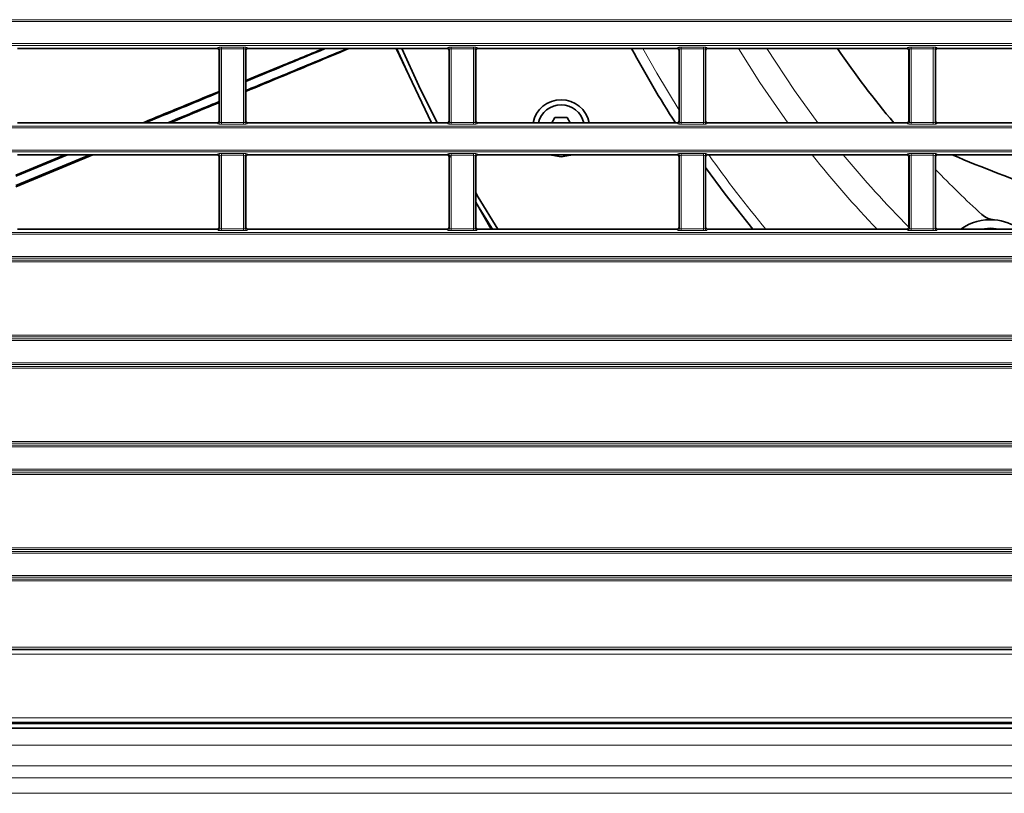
# Model space of a CAD drawing. Header units: millimetres. Extents: x 0 to 1118, y 0 to 864.
# Tile 307 of 339: x 970 to 999, y 438 to 461. Entities that reach past the tile are written whole.
import ezdxf

# ---------------------------------------------------------------- set-up
doc = ezdxf.new("R2010")
doc.units = ezdxf.units.MM

msp = doc.modelspace()

# ---------------------------------------------------------------- linework, layer by layer
at = {"color": 7, "linetype": 'Continuous', "lineweight": 18}
for p, q in [((946.9427, 461.1285), (1086.9529, 461.1285)), ((1086.9529, 461.0786), (946.9427, 461.0786)), ((946.9427, 460.4243), (1086.9529, 460.4243)), ((1086.9529, 460.3743), (946.9427, 460.3743)), ((976.008, 460.2793), (976.0219, 460.3142)), ((976.0719, 460.2642), (976.0579, 460.2293)), ((976.0719, 458.1136), (976.0719, 460.2642)), ((976.1219, 460.3185), (976.7737, 460.3185)), ((976.1219, 460.3185), (976.1219, 460.2685)), ((976.7737, 460.2685), (976.1219, 460.2685)), ((976.1219, 460.2685), (976.1219, 458.1093)), ((976.7737, 460.3185), (976.7737, 460.2685)), ((976.7737, 458.1093), (976.7737, 460.2685)), ((976.8236, 460.2642), (976.8236, 458.1136)), ((976.8376, 460.2293), (976.8236, 460.2642)), ((976.8736, 460.3142), (976.8876, 460.2793)), ((982.758, 460.2793), (982.7719, 460.3142)), ((982.8219, 460.2642), (982.8079, 460.2293)), ((982.8219, 458.1136), (982.8219, 460.2642)), ((982.8719, 460.3185), (983.5237, 460.3185)), ((982.8719, 460.3185), (982.8719, 460.2685)), ((983.5237, 460.2685), (982.8719, 460.2685)), ((982.8719, 460.2685), (982.8719, 458.1093)), ((983.5237, 460.3185), (983.5237, 460.2685)), ((983.5237, 458.1093), (983.5237, 460.2685)), ((983.5736, 460.2642), (983.5736, 458.1136)), ((983.5876, 460.2293), (983.5736, 460.2642)), ((983.6236, 460.3142), (983.6376, 460.2793)), ((989.508, 460.2793), (989.5219, 460.3142)), ((989.5719, 460.2642), (989.5579, 460.2293)), ((989.5719, 458.1136), (989.5719, 460.2642)), ((989.6219, 460.3185), (990.2737, 460.3185)), ((989.6219, 460.3185), (989.6219, 460.2685)), ((990.2737, 460.2685), (989.6219, 460.2685)), ((989.6219, 460.2685), (989.6219, 458.1093)), ((990.2737, 460.3185), (990.2737, 460.2685)), ((990.2737, 458.1093), (990.2737, 460.2685)), ((990.3236, 460.2642), (990.3236, 458.1136)), ((990.3376, 460.2293), (990.3236, 460.2642)), ((990.3736, 460.3142), (990.3876, 460.2793)), ((996.258, 460.2793), (996.2719, 460.3142)), ((996.3219, 460.2642), (996.3079, 460.2293)), ((996.3219, 458.1136), (996.3219, 460.2642)), ((996.3719, 460.3185), (997.0237, 460.3185)), ((996.3719, 460.3185), (996.3719, 460.2685)), ((997.0237, 460.2685), (996.3719, 460.2685)), ((996.3719, 460.2685), (996.3719, 458.1093)), ((997.0237, 460.3185), (997.0237, 460.2685)), ((997.0237, 458.1093), (997.0237, 460.2685)), ((997.0736, 460.2642), (997.0736, 458.1136)), ((997.0876, 460.2293), (997.0736, 460.2642)), ((997.1236, 460.3142), (997.1376, 460.2793)), ((946.9427, 458.0035), (1086.9529, 458.0035)), ((1086.9529, 457.9536), (946.9427, 457.9536)), ((976.0219, 458.0637), (976.008, 458.0986)), ((976.0579, 458.1486), (976.0719, 458.1136)), ((976.1219, 458.1093), (976.7737, 458.1093)), ((976.1219, 458.1093), (976.1219, 458.0594)), ((976.7737, 458.0594), (976.1219, 458.0594)), ((976.7737, 458.1093), (976.7737, 458.0594)), ((976.8236, 458.1136), (976.8376, 458.1486)), ((976.8876, 458.0986), (976.8736, 458.0637)), ((982.7719, 458.0637), (982.758, 458.0986)), ((982.8079, 458.1486), (982.8219, 458.1136)), ((982.8719, 458.1093), (983.5237, 458.1093)), ((982.8719, 458.1093), (982.8719, 458.0594)), ((983.5237, 458.0594), (982.8719, 458.0594)), ((983.5237, 458.1093), (983.5237, 458.0594)), ((983.5736, 458.1136), (983.5876, 458.1486)), ((983.6376, 458.0986), (983.6236, 458.0637)), ((989.5219, 458.0637), (989.508, 458.0986)), ((989.5579, 458.1486), (989.5719, 458.1136)), ((989.6219, 458.1093), (990.2737, 458.1093)), ((989.6219, 458.1093), (989.6219, 458.0594)), ((990.2737, 458.0594), (989.6219, 458.0594)), ((990.2737, 458.1093), (990.2737, 458.0594)), ((990.3236, 458.1136), (990.3376, 458.1486)), ((990.3876, 458.0986), (990.3736, 458.0637)), ((996.2719, 458.0637), (996.258, 458.0986)), ((996.3079, 458.1486), (996.3219, 458.1136)), ((996.3719, 458.1093), (997.0237, 458.1093)), ((996.3719, 458.1093), (996.3719, 458.0594)), ((997.0237, 458.0594), (996.3719, 458.0594)), ((997.0237, 458.1093), (997.0237, 458.0594)), ((997.0736, 458.1136), (997.0876, 458.1486)), ((997.1376, 458.0986), (997.1236, 458.0637)), ((946.9427, 457.2993), (1086.9529, 457.2993)), ((1086.9529, 457.2493), (946.9427, 457.2493)), ((976.008, 457.1543), (976.0219, 457.1892)), ((976.0719, 457.1392), (976.0579, 457.1043)), ((976.0719, 454.9886), (976.0719, 457.1392)), ((976.1219, 457.1935), (976.7737, 457.1935)), ((976.1219, 457.1435), (976.1219, 457.1935)), ((976.7737, 457.1435), (976.1219, 457.1435)), ((976.1219, 457.1435), (976.1219, 454.9843)), ((976.7737, 457.1435), (976.7737, 457.1935)), ((976.7737, 454.9843), (976.7737, 457.1435)), ((976.8236, 457.1392), (976.8236, 454.9886)), ((976.8376, 457.1043), (976.8236, 457.1392)), ((976.8736, 457.1892), (976.8876, 457.1543)), ((982.758, 457.1543), (982.7719, 457.1892)), ((982.8219, 457.1392), (982.8079, 457.1043)), ((982.8219, 454.9886), (982.8219, 457.1392)), ((982.8719, 457.1935), (983.5237, 457.1935)), ((982.8719, 457.1435), (982.8719, 457.1935)), ((983.5237, 457.1435), (982.8719, 457.1435)), ((982.8719, 457.1435), (982.8719, 454.9843)), ((983.5237, 457.1435), (983.5237, 457.1935)), ((983.5237, 454.9843), (983.5237, 457.1435)), ((983.5736, 457.1392), (983.5736, 454.9886)), ((983.5876, 457.1043), (983.5736, 457.1392)), ((983.6236, 457.1892), (983.6376, 457.1543)), ((989.508, 457.1543), (989.5219, 457.1892)), ((989.5719, 457.1392), (989.5579, 457.1043)), ((989.5719, 454.9886), (989.5719, 457.1392)), ((989.6219, 457.1935), (990.2737, 457.1935)), ((989.6219, 457.1435), (989.6219, 457.1935)), ((990.2737, 457.1435), (989.6219, 457.1435)), ((989.6219, 457.1435), (989.6219, 454.9843)), ((990.2737, 457.1435), (990.2737, 457.1935)), ((990.2737, 454.9843), (990.2737, 457.1435)), ((990.3236, 457.1392), (990.3236, 454.9886)), ((990.3376, 457.1043), (990.3236, 457.1392)), ((990.3736, 457.1892), (990.3876, 457.1543)), ((996.258, 457.1543), (996.2719, 457.1892)), ((996.3219, 457.1392), (996.3079, 457.1043)), ((996.3219, 454.9886), (996.3219, 457.1392)), ((996.3719, 457.1935), (997.0237, 457.1935)), ((996.3719, 457.1435), (996.3719, 457.1935)), ((997.0237, 457.1435), (996.3719, 457.1435)), ((996.3719, 457.1435), (996.3719, 454.9843)), ((997.0237, 457.1435), (997.0237, 457.1935)), ((997.0237, 454.9843), (997.0237, 457.1435)), ((997.0736, 457.1392), (997.0736, 454.9886)), ((997.0876, 457.1043), (997.0736, 457.1392)), ((997.1236, 457.1892), (997.1376, 457.1543)), ((976.0579, 455.0236), (976.0719, 454.9886)), ((976.8236, 454.9886), (976.8376, 455.0236)), ((982.8079, 455.0236), (982.8219, 454.9886)), ((983.5736, 454.9886), (983.5876, 455.0236)), ((989.5579, 455.0236), (989.5719, 454.9886)), ((990.3236, 454.9886), (990.3376, 455.0236)), ((996.3079, 455.0236), (996.3219, 454.9886)), ((997.0736, 454.9886), (997.0876, 455.0236)), ((946.9427, 454.8785), (1086.9529, 454.8785)), ((1086.9529, 454.8286), (946.9427, 454.8286)), ((976.0219, 454.9387), (976.008, 454.9736)), ((976.1219, 454.9344), (976.1219, 454.9843)), ((976.1219, 454.9843), (976.7737, 454.9843)), ((976.7737, 454.9344), (976.1219, 454.9344)), ((976.7737, 454.9344), (976.7737, 454.9843)), ((976.8876, 454.9736), (976.8736, 454.9387)), ((982.7719, 454.9387), (982.758, 454.9736)), ((982.8719, 454.9344), (982.8719, 454.9843)), ((982.8719, 454.9843), (983.5237, 454.9843)), ((983.5237, 454.9344), (982.8719, 454.9344)), ((983.5237, 454.9344), (983.5237, 454.9843)), ((983.6376, 454.9736), (983.6236, 454.9387)), ((989.5219, 454.9387), (989.508, 454.9736)), ((989.6219, 454.9344), (989.6219, 454.9843)), ((989.6219, 454.9843), (990.2737, 454.9843)), ((990.2737, 454.9344), (989.6219, 454.9344)), ((990.2737, 454.9344), (990.2737, 454.9843)), ((990.3876, 454.9736), (990.3736, 454.9387)), ((996.2719, 454.9387), (996.258, 454.9736)), ((996.3719, 454.9344), (996.3719, 454.9843)), ((996.3719, 454.9843), (997.0237, 454.9843)), ((997.0237, 454.9344), (996.3719, 454.9344)), ((997.0237, 454.9344), (997.0237, 454.9843)), ((997.1376, 454.9736), (997.1236, 454.9387)), ((946.9427, 454.1743), (1086.9529, 454.1743)), ((945.9859, 454.0641), (1087.9096, 454.0641)), ((1087.9096, 454.0142), (945.9859, 454.0142)), ((1086.9529, 454.1243), (946.9427, 454.1243)), ((945.9859, 451.8637), (1087.9096, 451.8637)), ((1087.9096, 451.8137), (945.9859, 451.8137)), ((946.9427, 451.7535), (1086.9529, 451.7535)), ((1086.9529, 451.7036), (946.9427, 451.7036)), ((946.9427, 451.0493), (1086.9529, 451.0493)), ((1086.9529, 450.9993), (946.9427, 450.9993)), ((945.9859, 450.9391), (1087.9096, 450.9391)), ((1087.9096, 450.8892), (945.9859, 450.8892)), ((955.4609, 448.7387), (1078.4346, 448.7387)), ((1078.4346, 448.6887), (955.4609, 448.6887)), ((956.4177, 448.6285), (1077.4779, 448.6285)), ((1077.4779, 448.5786), (956.4177, 448.5786)), ((955.4609, 447.8141), (1078.4346, 447.8141)), ((956.4177, 447.9243), (1077.4779, 447.9243)), ((1077.4779, 447.8743), (956.4177, 447.8743)), ((1078.4346, 447.7642), (955.4609, 447.7642)), ((955.4609, 445.6137), (1078.4346, 445.6137)), ((1078.4346, 445.5637), (955.4609, 445.5637)), ((956.4177, 445.5035), (1077.4779, 445.5035)), ((1077.4779, 445.4536), (956.4177, 445.4536)), ((955.4609, 444.6891), (1078.4346, 444.6891)), ((1078.4346, 444.6392), (955.4609, 444.6392)), ((956.4177, 444.7993), (1077.4779, 444.7993)), ((1077.4779, 444.7493), (956.4177, 444.7493)), ((955.3491, 442.6153), (1078.5464, 442.6153)), ((955.3719, 442.6881), (1078.5237, 442.6881)), ((1078.5237, 442.6381), (955.3719, 442.6381)), ((1078.5464, 442.4903), (955.3491, 442.4903)), ((948.9599, 440.6118), (1084.9356, 440.6118)), ((1084.9356, 440.4868), (948.9599, 440.4868)), ((949.7353, 440.4389), (1084.1603, 440.4389)), ((949.7353, 439.8139), (1084.1603, 439.8139)), ((949.7353, 439.2085), (1084.1603, 439.2085)), ((949.7353, 438.855), (1084.1603, 438.855)), ((949.7353, 438.3979), (1084.1603, 438.3979))]:
    msp.add_line(p, q, dxfattribs=at)
at = {"color": 7, "linetype": 'Continuous', "lineweight": 35}
for p, q in [((976.008, 460.2793), (970.1376, 460.2793)), ((976.0579, 458.1486), (976.0579, 460.2293)), ((976.8376, 460.2293), (976.8376, 458.1486)), ((982.758, 460.2793), (976.8876, 460.2793)), ((981.2565, 460.2793), (982.2879, 458.0986)), ((982.8079, 458.1486), (982.8079, 460.2293)), ((983.5876, 460.2293), (983.5876, 458.1486)), ((989.508, 460.2793), (983.6376, 460.2793)), ((989.5579, 458.1486), (989.5579, 460.2293)), ((990.3376, 460.2293), (990.3376, 458.1486)), ((996.258, 460.2793), (990.3876, 460.2793)), ((996.3079, 458.1486), (996.3079, 460.2293)), ((997.0876, 460.2293), (997.0876, 458.1486)), ((1003.008, 460.2793), (997.1376, 460.2793)), ((985.9152, 458.2514), (985.827, 458.0986)), ((986.2761, 458.2514), (985.9152, 458.2514)), ((986.3643, 458.0986), (986.2761, 458.2514)), ((976.008, 458.0986), (970.1376, 458.0986)), ((982.758, 458.0986), (976.8876, 458.0986)), ((989.508, 458.0986), (983.6376, 458.0986)), ((996.258, 458.0986), (990.3876, 458.0986)), ((1003.008, 458.0986), (997.1376, 458.0986)), ((970.0876, 456.2205), (972.3421, 457.1543)), ((970.0876, 456.2571), (972.2593, 457.1543)), ((970.0876, 456.564), (971.52, 457.1543)), ((970.0876, 456.5276), (971.6045, 457.1543)), ((976.008, 457.1543), (970.1376, 457.1543)), ((976.0579, 455.0236), (976.0579, 457.1043)), ((976.8376, 457.1043), (976.8376, 455.0236)), ((982.758, 457.1543), (976.8876, 457.1543)), ((982.7792, 457.1704), (982.8339, 457.0756)), ((982.8079, 455.0236), (982.8079, 457.1043)), ((983.5876, 457.1043), (983.5876, 455.0236)), ((989.508, 457.1543), (983.6376, 457.1543)), ((989.5579, 455.0236), (989.5579, 457.1043)), ((990.3376, 457.1043), (990.3376, 455.0236)), ((996.258, 457.1543), (990.3876, 457.1543)), ((996.3079, 455.0236), (996.3079, 457.1043)), ((997.0876, 457.1043), (997.0876, 455.0236)), ((1003.008, 457.1543), (997.1376, 457.1543)), ((983.5876, 455.769), (984.0465, 454.9736)), ((970.1376, 454.9736), (976.008, 454.9736)), ((976.8876, 454.9736), (982.758, 454.9736)), ((983.6376, 454.9736), (989.508, 454.9736)), ((990.3876, 454.9736), (996.258, 454.9736)), ((997.1376, 454.9736), (1003.008, 454.9736)), ((1084.9429, 440.4693), (948.9527, 440.4693)), ((949.7353, 440.3139), (1084.1603, 440.3139))]:
    msp.add_line(p, q, dxfattribs=at)
at = {"color": 7, "linetype": 'Continuous', "lineweight": 18, "flags": 128}
for points in [[(982.3095, 458.0986), (981.9223, 458.8799), (981.282, 460.2793)], [(981.4183, 460.2793), (982.0459, 458.9113), (982.4499, 458.0986)], [(989.5579, 458.4715), (988.9014, 459.5588), (988.4976, 460.2793)], [(992.75, 458.0986), (991.9302, 459.2811), (991.3008, 460.2793)], [(993.6334, 458.0986), (992.9443, 459.0477), (992.1326, 460.2793)], [(983.5876, 456.0327), (983.8277, 455.6321), (984.2368, 454.9736)], [(984.0888, 454.9736), (983.6812, 455.6326), (983.5876, 455.7882)]]:
    msp.add_lwpolyline(points, dxfattribs=at)
at = {"color": 7, "linetype": 'Continuous', "lineweight": 35, "flags": 128}
for points in [[(982.4523, 458.0986), (981.9155, 459.1894), (981.4207, 460.2793)], [(986.0956, 457.1014), (985.8237, 457.1468), (985.8028, 457.1543)], [(986.3884, 457.1543), (986.3676, 457.1468), (986.0956, 457.1014)], [(990.3376, 456.7875), (990.9168, 456), (991.7285, 454.9736)], [(984.2393, 454.9736), (983.6609, 455.9134), (983.5876, 456.0369)], [(998.9602, 454.9736), (998.6978, 455.0014), (998.4354, 454.9736)]]:
    msp.add_lwpolyline(points, dxfattribs=at)
at = {"color": 7, "linetype": 'Continuous', "lineweight": 18}
for centre, radius, start, end in [((976.0219, 460.2642), 0.05, 0.07399, 89.97184), ((976.8737, 460.2642), 0.05, 90.02816, 179.92601), ((982.7719, 460.2642), 0.05, 0.07399, 89.97184), ((983.6237, 460.2642), 0.05, 90.02816, 179.92601), ((989.5219, 460.2642), 0.05, 0.07399, 89.97184), ((990.3737, 460.2642), 0.05, 90.02816, 179.92601), ((996.2719, 460.2642), 0.05, 0.07399, 89.97184), ((997.1237, 460.2642), 0.05, 90.02816, 179.92601), ((976.0219, 458.1137), 0.05, 270.02816, 359.92601), ((976.8737, 458.1137), 0.05, 180.07399, 269.97184), ((982.7719, 458.1137), 0.05, 270.02816, 359.92601), ((983.6237, 458.1137), 0.05, 180.07399, 269.97184), ((989.5219, 458.1137), 0.05, 270.02816, 359.92601), ((990.3737, 458.1137), 0.05, 180.07399, 269.97184), ((996.2719, 458.1137), 0.05, 270.02816, 359.92601), ((997.1237, 458.1137), 0.05, 180.07399, 269.97184), ((976.0219, 457.1392), 0.05, 0.07399, 89.97184), ((976.8737, 457.1392), 0.05, 90.02816, 179.92601), ((982.7719, 457.1392), 0.05, 0.07399, 89.97184), ((983.6237, 457.1392), 0.05, 90.02816, 179.92601), ((989.5219, 457.1392), 0.05, 0.07399, 89.97184), ((990.3737, 457.1392), 0.05, 90.02816, 179.92601), ((1016.9478, 475.7514), 32.3852, 215.04702, 219.91012), ((1016.9478, 475.7514), 29.9525, 218.38094, 223.92312), ((1016.9478, 475.7514), 29.2435, 219.48983, 225.1064), ((996.2719, 457.1392), 0.05, 0.07399, 89.97184), ((997.1237, 457.1392), 0.05, 90.02816, 179.92601), ((976.0219, 454.9887), 0.05, 270.02816, 359.92601), ((976.8737, 454.9887), 0.05, 180.07399, 269.97184), ((982.7719, 454.9887), 0.05, 270.02816, 359.92601), ((983.6237, 454.9887), 0.05, 180.07399, 269.97184), ((989.5219, 454.9887), 0.05, 270.02816, 359.92601), ((990.3737, 454.9887), 0.05, 180.07399, 269.97184), ((996.2719, 454.9887), 0.05, 270.02816, 359.92601), ((997.1237, 454.9887), 0.05, 180.07399, 269.97184)]:
    msp.add_arc(centre, radius, start, end, dxfattribs=at)
at = {"color": 7, "linetype": 'Continuous', "lineweight": 35}
for centre, radius, start, end in [((1016.9478, 475.7514), 32.6761, 208.26171, 212.69976), ((1016.9478, 475.7514), 27.5, 214.23742, 219.93529), ((986.0956, 457.9389), 0.8375, 10.98906, 169.01094), ((986.0956, 457.9389), 0.6875, 13.42732, 166.57268), ((1016.9478, 503.2514), 50, 247.2118, 253.87125), ((1016.9478, 475.7514), 27.5, 223.7646, 227.71268), ((998.865, 455.8698), 0.625, 227.71268, 265.48752), ((998.6978, 453.7514), 1.5, 85.48752, 125.43599), ((998.6978, 453.7514), 1.5, 54.56401, 85.48752)]:
    msp.add_arc(centre, radius, start, end, dxfattribs=at)
for centre, major_axis, start_param, end_param in [((976.0079, 460.2292), (-0.0186, -0.0465), 1.9514996, 3.5215347), ((976.8876, 460.2292), (-0.0186, 0.0465), 5.9032433, 7.4732784), ((982.7579, 460.2292), (-0.0186, -0.0465), 1.9514996, 3.5215347), ((983.6376, 460.2292), (-0.0186, 0.0465), 5.9032433, 7.4732784), ((989.5079, 460.2292), (-0.0186, -0.0465), 1.9514996, 3.5215347), ((990.3876, 460.2292), (-0.0186, 0.0465), 5.9032433, 7.4732784), ((996.2579, 460.2292), (-0.0186, -0.0465), 1.9514996, 3.5215347), ((997.1376, 460.2292), (-0.0186, 0.0465), 5.9032433, 7.4732784), ((976.0079, 458.1486), (-0.0186, 0.0465), 2.7616506, 4.3316857), ((976.8876, 458.1486), (-0.0186, -0.0465), 5.0930923, 6.6631273), ((982.7579, 458.1486), (-0.0186, 0.0465), 2.7616506, 4.3316857), ((983.6376, 458.1486), (-0.0186, -0.0465), 5.0930923, 6.6631273), ((989.5079, 458.1486), (-0.0186, 0.0465), 2.7616506, 4.3316857), ((990.3876, 458.1486), (-0.0186, -0.0465), 5.0930923, 6.6631273), ((996.2579, 458.1486), (-0.0186, 0.0465), 2.7616506, 4.3316857), ((997.1376, 458.1486), (-0.0186, -0.0465), 5.0930923, 6.6631273), ((976.0079, 457.1042), (-0.0186, -0.0465), 1.9514996, 3.5215347), ((976.8876, 457.1042), (-0.0186, 0.0465), 5.9032433, 7.4732784), ((982.7579, 457.1042), (-0.0186, -0.0465), 1.9514996, 3.5215347), ((983.6376, 457.1042), (-0.0186, 0.0465), 5.9032433, 7.4732784), ((989.5079, 457.1042), (-0.0186, -0.0465), 1.9514996, 3.5215347), ((990.3876, 457.1042), (-0.0186, 0.0465), 5.9032433, 7.4732784), ((996.2579, 457.1042), (-0.0186, -0.0465), 1.9514996, 3.5215347), ((997.1376, 457.1042), (-0.0186, 0.0465), 5.9032433, 7.4732784), ((976.0079, 455.0236), (-0.0186, 0.0465), 2.7616506, 4.3316857), ((976.8876, 455.0236), (0.0186, 0.0465), 1.9514996, 3.5215347), ((982.7579, 455.0236), (-0.0186, 0.0465), 2.7616506, 4.3316857), ((983.6376, 455.0236), (0.0186, 0.0465), 1.9514996, 3.5215347), ((989.5079, 455.0236), (-0.0186, 0.0465), 2.7616506, 4.3316857), ((990.3876, 455.0236), (0.0186, 0.0465), 1.9514996, 3.5215347), ((996.2579, 455.0236), (-0.0186, 0.0465), 2.7616506, 4.3316857), ((997.1376, 455.0236), (0.0186, 0.0465), 1.9514996, 3.5215347)]:
    msp.add_ellipse(centre, major_axis=major_axis, ratio=0.9988964, start_param=start_param, end_param=end_param, dxfattribs=at)
at = {"color": 7, "linetype": 'Continuous', "lineweight": 18}
for centre, major_axis, ratio, start_param, end_param in [((976.1219, 460.3141), (0.1, 0), 0.0436609, 1.5707963, 3.1241394), ((976.1219, 460.2642), (0.05, 0), 0.0873219, 1.5707963, 3.1241394), ((976.7737, 460.3141), (0.1, 0), 0.0436609, 0.0174533, 1.5707963), ((976.7737, 460.2642), (0.05, 0), 0.0873219, 0.0174533, 1.5707963), ((982.8719, 460.3141), (0.1, 0), 0.0436609, 1.5707963, 3.1241394), ((982.8719, 460.2642), (0.05, 0), 0.0873219, 1.5707963, 3.1241394), ((983.5237, 460.3141), (0.1, 0), 0.0436609, 0.0174533, 1.5707963), ((983.5237, 460.2642), (0.05, 0), 0.0873219, 0.0174533, 1.5707963), ((989.6219, 460.3141), (0.1, 0), 0.0436609, 1.5707963, 3.1241394), ((989.6219, 460.2642), (0.05, 0), 0.0873219, 1.5707963, 3.1241394), ((990.2737, 460.3141), (0.1, 0), 0.0436609, 0.0174533, 1.5707963), ((990.2737, 460.2642), (0.05, 0), 0.0873219, 0.0174533, 1.5707963), ((996.3719, 460.3141), (0.1, 0), 0.0436609, 1.5707963, 3.1241394), ((996.3719, 460.2642), (0.05, 0), 0.0873219, 1.5707963, 3.1241394), ((997.0237, 460.3141), (0.1, 0), 0.0436609, 0.0174533, 1.5707963), ((997.0237, 460.2642), (0.05, 0), 0.0873219, 0.0174533, 1.5707963), ((976.1219, 458.0637), (0.1, 0), 0.0436609, 3.1590459, 4.712389), ((976.1219, 458.1137), (0.05, 0), 0.0873219, 3.1590459, 4.712389), ((976.7737, 458.1137), (0.05, 0), 0.0873219, 4.712389, 6.265732), ((976.7737, 458.0637), (0.1, 0), 0.0436609, 4.712389, 6.265732), ((982.8719, 458.0637), (0.1, 0), 0.0436609, 3.1590459, 4.712389), ((982.8719, 458.1137), (0.05, 0), 0.0873219, 3.1590459, 4.712389), ((983.5237, 458.1137), (0.05, 0), 0.0873219, 4.712389, 6.265732), ((983.5237, 458.0637), (0.1, 0), 0.0436609, 4.712389, 6.265732), ((989.6219, 458.0637), (0.1, 0), 0.0436609, 3.1590459, 4.712389), ((989.6219, 458.1137), (0.05, 0), 0.0873219, 3.1590459, 4.712389), ((990.2737, 458.1137), (0.05, 0), 0.0873219, 4.712389, 6.265732), ((990.2737, 458.0637), (0.1, 0), 0.0436609, 4.712389, 6.265732), ((996.3719, 458.0637), (0.1, 0), 0.0436609, 3.1590459, 4.712389), ((996.3719, 458.1137), (0.05, 0), 0.0873219, 3.1590459, 4.712389), ((997.0237, 458.1137), (0.05, 0), 0.0873219, 4.712389, 6.265732), ((997.0237, 458.0637), (0.1, 0), 0.0436609, 4.712389, 6.265732), ((976.1219, 457.1891), (0.1, 0), 0.0436609, 1.5707963, 3.1241394), ((976.1219, 457.1392), (0.05, 0), 0.0873219, 1.5707963, 3.1241394), ((976.7737, 457.1891), (0.1, 0), 0.0436609, 0.0174533, 1.5707963), ((976.7737, 457.1392), (0.05, 0), 0.0873219, 0.0174533, 1.5707963), ((982.8719, 457.1891), (0.1, 0), 0.0436609, 1.5707963, 3.1241394), ((982.8719, 457.1392), (0.05, 0), 0.0873219, 1.5707963, 3.1241394), ((983.5237, 457.1891), (0.1, 0), 0.0436609, 0.0174533, 1.5707963), ((983.5237, 457.1392), (0.05, 0), 0.0873219, 0.0174533, 1.5707963), ((989.6219, 457.1891), (0.1, 0), 0.0436609, 1.5707963, 3.1241394), ((989.6219, 457.1392), (0.05, 0), 0.0873219, 1.5707963, 3.1241394), ((990.2737, 457.1891), (0.1, 0), 0.0436609, 0.0174533, 1.5707963), ((990.2737, 457.1392), (0.05, 0), 0.0873219, 0.0174533, 1.5707963), ((996.3719, 457.1891), (0.1, 0), 0.0436609, 1.5707963, 3.1241394), ((996.3719, 457.1392), (0.05, 0), 0.0873219, 1.5707963, 3.1241394), ((997.0237, 457.1891), (0.1, 0), 0.0436609, 0.0174533, 1.5707963), ((997.0237, 457.1392), (0.05, 0), 0.0873219, 0.0174533, 1.5707963), ((976.1219, 454.9387), (0.1, 0), 0.0436609, 3.1590459, 4.712389), ((976.1219, 454.9887), (0.05, 0), 0.0873219, 3.1590459, 4.712389), ((976.7737, 454.9887), (0.05, 0), 0.0873219, 4.712389, 6.265732), ((976.7737, 454.9387), (0.1, 0), 0.0436609, 4.712389, 6.265732), ((982.8719, 454.9387), (0.1, 0), 0.0436609, 3.1590459, 4.712389), ((982.8719, 454.9887), (0.05, 0), 0.0873219, 3.1590459, 4.712389), ((983.5237, 454.9887), (0.05, 0), 0.0873219, 4.712389, 6.265732), ((983.5237, 454.9387), (0.1, 0), 0.0436609, 4.712389, 6.265732), ((989.6219, 454.9387), (0.1, 0), 0.0436609, 3.1590459, 4.712389), ((989.6219, 454.9887), (0.05, 0), 0.0873219, 3.1590459, 4.712389), ((990.2737, 454.9887), (0.05, 0), 0.0873219, 4.712389, 6.265732), ((990.2737, 454.9387), (0.1, 0), 0.0436609, 4.712389, 6.265732), ((996.3719, 454.9387), (0.1, 0), 0.0436609, 3.1590459, 4.712389), ((996.3719, 454.9887), (0.05, 0), 0.0873219, 3.1590459, 4.712389), ((997.0237, 454.9887), (0.05, 0), 0.0873219, 4.712389, 6.265732), ((997.0237, 454.9387), (0.1, 0), 0.0436609, 4.712389, 6.265732)]:
    msp.add_ellipse(centre, major_axis=major_axis, ratio=ratio, start_param=start_param, end_param=end_param, dxfattribs=at)
at = {"color": 7, "linetype": 'Continuous', "lineweight": 35}
for points, knots in [([(976.8376, 459.0197), (977.1924, 459.167), (978.2248, 459.5957), (979.216, 460.0084), (979.8665, 460.2793)], [0, 0, 0, 0, 0.3436918, 1, 1, 1, 1]), ([(976.8376, 459.0457), (977.2694, 459.2241), (978.3146, 459.6559), (979.2655, 460.0487), (979.8236, 460.2793)], [0, 0, 0, 0, 0.4131196, 1, 1, 1, 1]), ([(976.8376, 459.3419), (977.1553, 459.4725), (977.9328, 459.7921), (978.6798, 460.0982), (979.1215, 460.2793)], [0, 0, 0, 0, 0.40866261, 1, 1, 1, 1]), ([(976.8376, 459.3162), (977.2101, 459.4701), (978.025, 459.8067), (978.7664, 460.113), (979.1688, 460.2793)], [0, 0, 0, 0, 0.4571553, 1, 1, 1, 1]), ([(973.8136, 458.0986), (974.2339, 458.2716), (974.9951, 458.585), (975.7292, 458.8865), (976.0579, 459.0215)], [0, 0, 0, 0, 0.5521311, 1, 1, 1, 1]), ([(973.8902, 458.0986), (974.3859, 458.3033), (975.1354, 458.613), (975.8246, 458.8977), (976.0579, 458.9941)], [0, 0, 0, 0, 0.6613316, 1, 1, 1, 1]), ([(974.545, 458.0986), (974.8811, 458.2374), (975.4043, 458.4536), (975.8857, 458.6525), (976.0579, 458.7236)], [0, 0, 0, 0, 0.6422542, 1, 1, 1, 1]), ([(974.6191, 458.0986), (974.8075, 458.1767), (975.2966, 458.3795), (975.7681, 458.5754), (976.0579, 458.6958)], [0, 0, 0, 0, 0.38509945, 1, 1, 1, 1])]:
    msp.add_open_spline(points, degree=3, knots=knots, dxfattribs=at)

doc.saveas('drawing.dxf')
